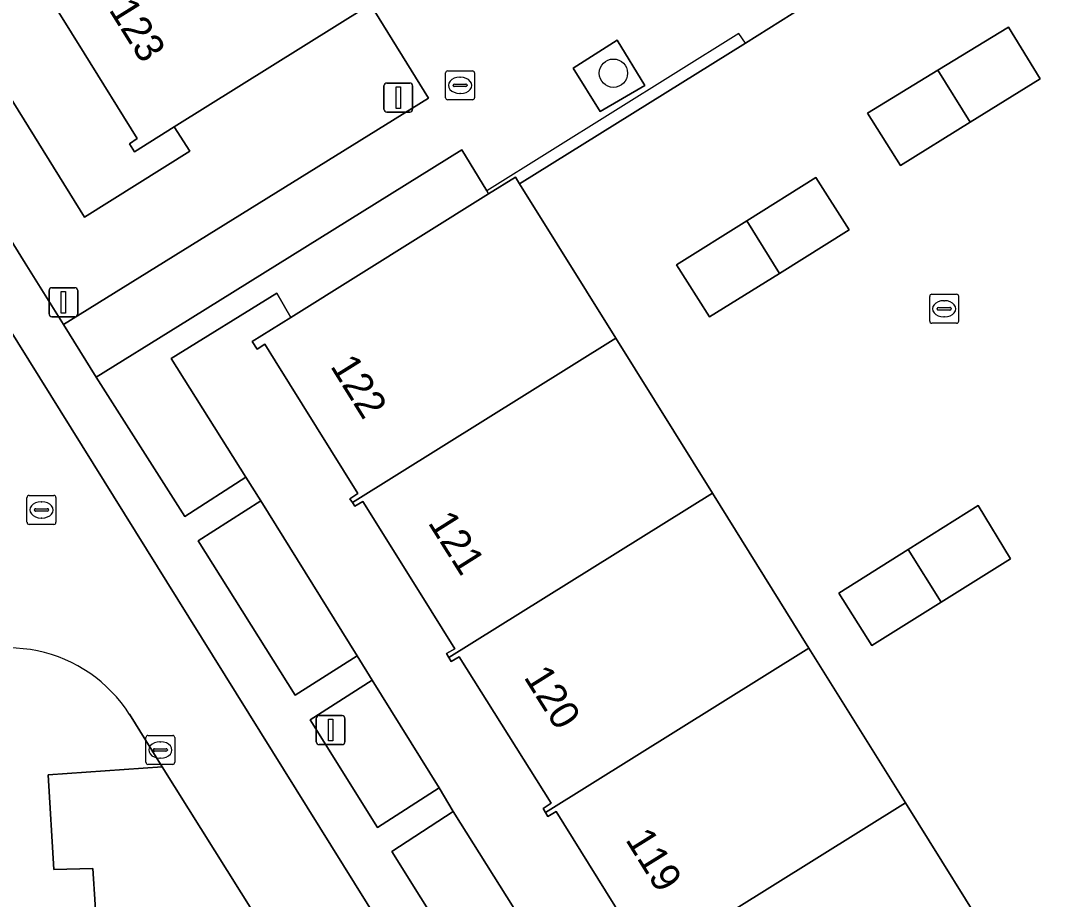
# Model space of a CAD drawing. Extents: x 159279 to 160377, y 384531 to 385888.
# Drawn here: x 159681.34 to 159716.76, y 385429.79 to 385460.13 of the extents above; entities that cross this region are included whole.
import ezdxf

# ---------------------------------------------------------------- set-up
doc = ezdxf.new("R2010")
doc.units = 0
for name, color, linetype in [('IMGEO_Boom', 7, 'Continuous'), ('IMGEO_Erf', 7, 'Continuous'), ('IMGEO_Groenvoorziening', 7, 'Continuous'), ('IMGEO_Haag', 7, 'Continuous'), ('IMGEO_Kolk', 7, 'Continuous'), ('IMGEO_Lichtmast', 7, 'Continuous'), ('IMGEO_Pand', 7, 'Continuous'), ('IMGEO_Pand_nummerreeks', 7, 'Continuous'), ('IMGEO_Parkeervlak_open', 7, 'Continuous'), ('IMGEO_Rijbaan_lokaal_open', 7, 'Continuous'), ('IMGEO_Rioolput', 7, 'Continuous'), ('IMGEO_Voetpad_open', 7, 'Continuous')]:
    doc.layers.add(name, color=color, linetype=linetype)

msp = doc.modelspace()

# ---------------------------------------------------------------- linework, layer by layer
at = {"layer": 'IMGEO_Boom'}
msp.add_circle((159701.808, 385458.314), 0.489, dxfattribs=at)
at = {"layer": 'IMGEO_Erf'}
for points in [[(159680.376, 385458.427), (159683.548, 385453.342), (159687.184, 385455.623), (159686.642, 385456.457), (159685.27, 385455.601), (159685.103, 385455.873), (159685.37, 385456.055), (159683.534, 385459.003), (159682.161, 385461.208), (159681.88, 385461.037), (159681.786, 385461.189), (159681.692, 385461.341), (159681.965, 385461.5), (159678.839, 385466.55)], [(159714.486, 385416.16), (159748.295, 385437.579), (159746.854, 385439.87), (159745.621, 385439.122), (159745.672, 385439.04), (159740.456, 385435.79), (159735.844, 385432.909), (159732.948, 385437.553), (159730.053, 385442.196), (159727.157, 385446.84), (159724.261, 385451.483), (159721.366, 385456.127), (159718.47, 385460.77), (159717.591, 385462.18), (159715.723, 385465.185), (159707.982, 385460.359), (159706.366, 385459.351), (159698.566, 385454.489), (159699.864, 385452.416), (159701.889, 385449.169), (159705.225, 385443.819), (159708.56, 385438.472), (159711.893, 385433.127), (159715.218, 385427.795)], [(159702.979, 385427.776), (159699.828, 385432.836), (159699.544, 385432.662), (159699.463, 385432.799), (159699.382, 385432.935), (159699.656, 385433.114), (159696.479, 385438.175), (159696.208, 385438.01), (159696.127, 385438.145), (159696.045, 385438.28), (159696.327, 385438.451), (159695.082, 385440.464), (159693.151, 385443.532), (159692.88, 385443.366), (159692.795, 385443.497), (159692.709, 385443.628), (159692.985, 385443.802), (159690.134, 385448.382), (159689.778, 385448.957), (159689.503, 385448.787), (159689.34, 385449.05), (159690.671, 385449.881), (159690.188, 385450.725), (159686.543, 385448.467), (159689.12, 385444.369), (159689.639, 385443.553), (159692.96, 385438.201), (159693.48, 385437.365), (159695.789, 385433.646), (159696.276, 385432.827), (159699.283, 385428.062)]]:
    msp.add_lwpolyline(points, dxfattribs=at)
for points in [[(159714.129, 385456.62), (159711.718, 385455.126), (159710.581, 385456.934), (159713.014, 385458.418), (159715.447, 385459.903), (159716.539, 385458.113)], [(159705.126, 385449.904), (159703.987, 385451.697), (159706.412, 385453.215), (159708.801, 385454.711), (159709.95, 385452.904), (159707.538, 385451.404)], [(159713.127, 385440.053), (159710.732, 385438.556), (159709.591, 385440.366), (159711.989, 385441.873), (159714.399, 385443.388), (159715.522, 385441.549)]]:
    msp.add_lwpolyline(points, close=True, dxfattribs=at)
at = {"layer": 'IMGEO_Groenvoorziening'}
for points in [[(159695.429, 385457.451), (159693.42, 385460.685), (159693.338, 385460.634), (159686.642, 385456.457), (159687.184, 385455.623), (159683.548, 385453.342), (159680.376, 385458.427), (159678.206, 385457.058), (159681.5, 385451.754), (159682.818, 385449.636)], [(159701.356, 385456.991), (159702.894, 385457.885), (159701.933, 385459.453), (159700.415, 385458.486)], [(159690.671, 385449.881), (159697.5, 385454.144), (159697.433, 385454.254), (159696.575, 385455.663), (159686.767, 385449.572), (159683.948, 385447.825), (159687.016, 385443.015), (159689.12, 385444.369), (159686.543, 385448.467), (159690.188, 385450.725)], [(159689.639, 385443.553), (159687.47, 385442.178), (159690.825, 385436.846), (159692.96, 385438.201)], [(159693.48, 385437.365), (159691.337, 385435.996), (159693.663, 385432.277), (159695.789, 385433.646)], [(159696.276, 385432.827), (159694.162, 385431.446), (159697.165, 385426.655), (159699.283, 385428.062)]]:
    msp.add_lwpolyline(points, close=True, dxfattribs=at)
for points in [[(159682.291, 385434.102), (159686.226, 385434.37), (159685.097, 385436.185)], [(159683.997, 385428.379), (159683.838, 385430.868), (159682.486, 385430.825), (159682.291, 385434.102)]]:
    msp.add_lwpolyline(points, dxfattribs=at)
msp.add_arc((159680.934, 385433.547), 4.928, 32.3592, 124.4317, dxfattribs=at)
at = {"layer": 'IMGEO_Haag'}
msp.add_lwpolyline([(159697.433, 385454.254), (159697.5, 385454.144), (159698.422, 385454.719), (159698.566, 385454.489), (159706.366, 385459.351), (159706.141, 385459.683)], close=True, dxfattribs=at)
at = {"layer": 'IMGEO_Kolk'}
for p, q in [((159696.014, 385457.468), (159696.014, 385458.32)), ((159696.089, 385458.394), (159696.941, 385458.394)), ((159697.015, 385458.32), (159697.015, 385457.468)), ((159696.273, 385457.888), (159696.273, 385457.9)), ((159696.316, 385457.937), (159696.714, 385457.937)), ((159696.502, 385458.174), (159696.527, 385458.174)), ((159696.757, 385457.9), (159696.757, 385457.888)), ((159696.711, 385457.851), (159696.313, 385457.851)), ((159696.525, 385457.614), (159696.5, 385457.614)), ((159696.941, 385457.394), (159696.089, 385457.394)), ((159712.727, 385449.756), (159712.727, 385450.608)), ((159712.802, 385450.682), (159713.654, 385450.682)), ((159713.215, 385450.462), (159713.24, 385450.462)), ((159713.728, 385450.608), (159713.728, 385449.756)), ((159712.986, 385450.176), (159712.986, 385450.188)), ((159713.424, 385450.139), (159713.026, 385450.139)), ((159713.029, 385450.225), (159713.427, 385450.225)), ((159713.47, 385450.188), (159713.47, 385450.176)), ((159713.238, 385449.902), (159713.213, 385449.902)), ((159713.654, 385449.682), (159712.802, 385449.682)), ((159685.664, 385434.529), (159685.664, 385435.381)), ((159685.739, 385435.455), (159686.591, 385435.455)), ((159686.152, 385435.235), (159686.177, 385435.235)), ((159686.665, 385435.381), (159686.665, 385434.529)), ((159685.923, 385434.949), (159685.923, 385434.961)), ((159686.361, 385434.912), (159685.963, 385434.912)), ((159685.966, 385434.998), (159686.364, 385434.998)), ((159686.407, 385434.961), (159686.407, 385434.949)), ((159686.175, 385434.675), (159686.15, 385434.675)), ((159686.591, 385434.455), (159685.739, 385434.455))]:
    msp.add_line(p, q, dxfattribs=at)
for points in [[(159696.014, 385457.468), (159696.014, 385458.32)], [(159696.089, 385458.394), (159696.941, 385458.394)], [(159697.015, 385458.32), (159697.015, 385457.468)], [(159696.941, 385457.394), (159696.089, 385457.394)], [(159712.727, 385449.756), (159712.727, 385450.608)], [(159712.802, 385450.682), (159713.654, 385450.682)], [(159713.728, 385450.608), (159713.728, 385449.756)], [(159713.654, 385449.682), (159712.802, 385449.682)], [(159685.664, 385434.529), (159685.664, 385435.381)], [(159685.739, 385435.455), (159686.591, 385435.455)], [(159686.665, 385435.381), (159686.665, 385434.529)], [(159686.591, 385434.455), (159685.739, 385434.455)]]:
    msp.add_lwpolyline(points, dxfattribs=at)
for centre, radius, start, end in [((159696.091, 385458.318), 0.0765, 91.552, 178.448), ((159696.091, 385458.318), 0.0765, 91.552, 178.448), ((159696.939, 385458.318), 0.0765, 1.552, 88.448), ((159696.939, 385458.318), 0.0765, 1.552, 88.448), ((159696.313, 385457.897), 0.0403, 85.8775, 175.7526), ((159696.31, 385457.887), 0.0366, 178.938, 274.7102), ((159696.714, 385457.894), 0.043, 264.8664, 352.4533), ((159696.718, 385457.899), 0.0386, 1.7309, 96.639), ((159696.091, 385457.47), 0.0765, 181.552, 268.448), ((159696.091, 385457.47), 0.0765, 181.552, 268.448), ((159696.939, 385457.47), 0.0765, 271.552, 358.448), ((159696.939, 385457.47), 0.0765, 271.552, 358.448), ((159712.804, 385450.606), 0.0765, 91.552, 178.448), ((159712.804, 385450.606), 0.0765, 91.552, 178.448), ((159713.652, 385450.606), 0.0765, 1.552, 88.448), ((159713.652, 385450.606), 0.0765, 1.552, 88.448), ((159713.026, 385450.185), 0.0403, 85.8775, 175.7526), ((159713.023, 385450.175), 0.0366, 178.938, 274.7102), ((159713.427, 385450.182), 0.043, 264.8664, 352.4533), ((159713.431, 385450.187), 0.0386, 1.7309, 96.639), ((159712.804, 385449.758), 0.0765, 181.552, 268.448), ((159712.804, 385449.758), 0.0765, 181.552, 268.448), ((159713.652, 385449.758), 0.0765, 271.552, 358.448), ((159713.652, 385449.758), 0.0765, 271.552, 358.448), ((159685.741, 385435.379), 0.0765, 91.552, 178.448), ((159685.741, 385435.379), 0.0765, 91.552, 178.448), ((159686.589, 385435.379), 0.0765, 1.552, 88.448), ((159686.589, 385435.379), 0.0765, 1.552, 88.448), ((159685.963, 385434.958), 0.0403, 85.8775, 175.7526), ((159685.96, 385434.948), 0.0366, 178.938, 274.7102), ((159686.364, 385434.955), 0.043, 264.8664, 352.4533), ((159686.368, 385434.96), 0.0386, 1.7309, 96.639), ((159685.741, 385434.531), 0.0765, 181.552, 268.448), ((159685.741, 385434.531), 0.0765, 181.552, 268.448), ((159686.589, 385434.531), 0.0765, 271.552, 358.448), ((159686.589, 385434.531), 0.0765, 271.552, 358.448)]:
    msp.add_arc(centre, radius, start, end, dxfattribs=at)
for centre, major_axis, ratio, start_param, end_param in [((159696.501, 385457.894), (-0.387, 0.002), 0.722429, 4.712389, 7.853982), ((159696.526, 385457.894), (-0.39, 0.002), 0.717154, 1.570796, 4.712389), ((159713.214, 385450.182), (-0.387, 0.002), 0.722429, 4.712389, 7.853982), ((159713.239, 385450.182), (-0.39, 0.002), 0.717154, 1.570796, 4.712389), ((159686.151, 385434.955), (-0.387, 0.002), 0.722429, 4.712389, 7.853982), ((159686.176, 385434.955), (-0.39, 0.002), 0.717154, 1.570796, 4.712389)]:
    msp.add_ellipse(centre, major_axis=major_axis, ratio=ratio, start_param=start_param, end_param=end_param, dxfattribs=at)
at = {"layer": 'IMGEO_Lichtmast'}
for p, q in [((159693.885, 385457.072), (159693.885, 385457.872)), ((159693.885, 385457.872), (159693.885, 385457.072)), ((159693.985, 385457.972), (159694.775, 385457.972)), ((159694.775, 385457.972), (159693.985, 385457.972)), ((159694.875, 385457.872), (159694.875, 385457.072)), ((159694.875, 385457.072), (159694.875, 385457.872)), ((159694.775, 385456.972), (159693.985, 385456.972)), ((159693.985, 385456.972), (159694.775, 385456.972)), ((159682.324, 385450.008), (159682.324, 385450.808)), ((159682.324, 385450.808), (159682.324, 385450.008)), ((159682.424, 385450.908), (159683.214, 385450.908)), ((159683.214, 385450.908), (159682.424, 385450.908)), ((159683.314, 385450.808), (159683.314, 385450.008)), ((159683.314, 385450.008), (159683.314, 385450.808)), ((159683.214, 385449.908), (159682.424, 385449.908)), ((159682.424, 385449.908), (159683.214, 385449.908)), ((159691.55, 385435.24), (159691.55, 385436.04)), ((159691.55, 385436.04), (159691.55, 385435.24)), ((159691.65, 385436.14), (159692.44, 385436.14)), ((159692.44, 385436.14), (159691.65, 385436.14)), ((159692.54, 385436.04), (159692.54, 385435.24)), ((159692.54, 385435.24), (159692.54, 385436.04)), ((159692.44, 385435.14), (159691.65, 385435.14)), ((159691.65, 385435.14), (159692.44, 385435.14))]:
    msp.add_line(p, q, dxfattribs=at)
for points in [[(159694.305, 385457.847), (159694.455, 385457.847), (159694.455, 385457.097), (159694.305, 385457.097), (159694.305, 385457.847)], [(159682.744, 385450.783), (159682.894, 385450.783), (159682.894, 385450.033), (159682.744, 385450.033), (159682.744, 385450.783)], [(159691.97, 385436.015), (159692.12, 385436.015), (159692.12, 385435.265), (159691.97, 385435.265), (159691.97, 385436.015)]]:
    msp.add_lwpolyline(points, dxfattribs=at)
for centre, start, end in [((159693.985, 385457.872), 90, 180), ((159693.985, 385457.872), 90, 180), ((159694.775, 385457.872), 0, 90), ((159694.775, 385457.872), 360, 90), ((159693.985, 385457.072), 180, 270), ((159693.985, 385457.072), 180, 270), ((159694.775, 385457.072), 270, 0), ((159694.775, 385457.072), 270, 0), ((159682.424, 385450.808), 90, 180), ((159682.424, 385450.808), 90, 180), ((159683.214, 385450.808), 0, 90), ((159683.214, 385450.808), 360, 90), ((159682.424, 385450.008), 180, 270), ((159682.424, 385450.008), 180, 270), ((159683.214, 385450.008), 270, 0), ((159683.214, 385450.008), 270, 0), ((159691.65, 385436.04), 90, 180), ((159691.65, 385436.04), 90, 180), ((159692.44, 385436.04), 0, 90), ((159692.44, 385436.04), 360, 90), ((159691.65, 385435.24), 180, 270), ((159691.65, 385435.24), 180, 270), ((159692.44, 385435.24), 270, 0), ((159692.44, 385435.24), 270, 0)]:
    msp.add_arc(centre, 0.1, start, end, dxfattribs=at)
at = {"layer": 'IMGEO_Pand'}
for points in [[(159693.338, 385460.634), (159693.284, 385460.719), (159693.125, 385460.973), (159689.846, 385466.223), (159681.786, 385461.189), (159681.88, 385461.037), (159682.161, 385461.208), (159683.534, 385459.003), (159685.37, 385456.055), (159685.103, 385455.873), (159685.27, 385455.601), (159686.642, 385456.457)], [(159715.447, 385459.903), (159713.014, 385458.418), (159714.129, 385456.62), (159716.539, 385458.113)], [(159713.014, 385458.418), (159710.581, 385456.934), (159711.718, 385455.126), (159714.129, 385456.62)], [(159699.864, 385452.416), (159698.566, 385454.489), (159698.422, 385454.719), (159697.5, 385454.144), (159690.671, 385449.881), (159689.34, 385449.05), (159689.503, 385448.787), (159689.778, 385448.957), (159690.134, 385448.382), (159692.985, 385443.802), (159692.709, 385443.628), (159692.795, 385443.497), (159701.889, 385449.169)], [(159706.412, 385453.215), (159707.538, 385451.404), (159709.95, 385452.904), (159708.801, 385454.711)], [(159706.412, 385453.215), (159703.987, 385451.697), (159705.126, 385449.904), (159707.538, 385451.404)], [(159705.225, 385443.819), (159701.889, 385449.169), (159692.795, 385443.497), (159692.88, 385443.366), (159693.151, 385443.532), (159695.082, 385440.464), (159696.327, 385438.451), (159696.045, 385438.28), (159696.127, 385438.145)], [(159708.56, 385438.472), (159705.225, 385443.819), (159696.127, 385438.145), (159696.208, 385438.01), (159696.479, 385438.175), (159699.656, 385433.114), (159699.382, 385432.935), (159699.463, 385432.799)], [(159711.989, 385441.873), (159713.127, 385440.053), (159715.522, 385441.549), (159714.399, 385443.388)], [(159711.989, 385441.873), (159709.591, 385440.366), (159710.732, 385438.556), (159713.127, 385440.053)], [(159711.893, 385433.127), (159708.56, 385438.472), (159699.463, 385432.799), (159699.544, 385432.662), (159699.828, 385432.836), (159702.979, 385427.776), (159702.714, 385427.592), (159702.802, 385427.457)], [(159715.218, 385427.795), (159711.893, 385433.127), (159702.802, 385427.457), (159702.889, 385427.322), (159703.157, 385427.501), (159703.978, 385426.186), (159706.312, 385422.43), (159706.05, 385422.25), (159706.127, 385422.126)]]:
    msp.add_lwpolyline(points, close=True, dxfattribs=at)
at = {"layer": 'IMGEO_Parkeervlak_open'}
msp.add_lwpolyline([(159686.226, 385434.37), (159682.291, 385434.102), (159682.486, 385430.825), (159683.838, 385430.868), (159683.997, 385428.379), (159685.275, 385428.434), (159685.427, 385426.112), (159691.198, 385426.45)], close=True, dxfattribs=at)
at = {"layer": 'IMGEO_Rijbaan_lokaal_open'}
for points in [[(159710.177, 385402.582), (159708.982, 385404.499), (159708.015, 385406.051), (159687.146, 385439.534), (159650.306, 385498.682), (159633.741, 385488.313), (159668.221, 385433.234), (159691.585, 385395.788), (159692.541, 385394.27), (159693.908, 385392.097)], [(159685.097, 385436.185), (159686.226, 385434.37), (159691.198, 385426.45), (159692.531, 385424.291), (159697.463, 385416.406), (159698.934, 385414.053), (159703.942, 385406.013), (159705.081, 385404.182), (159706.029, 385402.658), (159708.77, 385398.23)]]:
    msp.add_lwpolyline(points, dxfattribs=at)
msp.add_arc((159680.934, 385433.547), 4.928, 32.3592, 124.4317, dxfattribs=at)
at = {"layer": 'IMGEO_Rioolput'}
for p, q in [((159681.636, 385443.739), (159682.488, 385443.739)), ((159681.561, 385442.813), (159681.561, 385443.665)), ((159682.049, 385443.519), (159682.074, 385443.519)), ((159682.562, 385443.665), (159682.562, 385442.813)), ((159681.82, 385443.233), (159681.82, 385443.245)), ((159682.258, 385443.196), (159681.86, 385443.196)), ((159681.863, 385443.282), (159682.261, 385443.282)), ((159682.304, 385443.245), (159682.304, 385443.233)), ((159682.488, 385442.739), (159681.636, 385442.739)), ((159682.072, 385442.959), (159682.047, 385442.959))]:
    msp.add_line(p, q, dxfattribs=at)
for points in [[(159681.636, 385443.739), (159682.488, 385443.739)], [(159681.561, 385442.813), (159681.561, 385443.665)], [(159682.562, 385443.665), (159682.562, 385442.813)], [(159682.488, 385442.739), (159681.636, 385442.739)]]:
    msp.add_lwpolyline(points, dxfattribs=at)
for centre, radius, start, end in [((159681.638, 385443.663), 0.0765, 91.552, 178.448), ((159681.638, 385443.663), 0.0765, 91.552, 178.448), ((159682.486, 385443.663), 0.0765, 1.552, 88.448), ((159682.486, 385443.663), 0.0765, 1.552, 88.448), ((159681.86, 385443.242), 0.0403, 85.8775, 175.7526), ((159681.857, 385443.232), 0.0366, 178.938, 274.7102), ((159682.261, 385443.239), 0.043, 264.8664, 352.4533), ((159682.265, 385443.244), 0.0386, 1.7309, 96.639), ((159681.638, 385442.815), 0.0765, 181.552, 268.448), ((159681.638, 385442.815), 0.0765, 181.552, 268.448), ((159682.486, 385442.815), 0.0765, 271.552, 358.448), ((159682.486, 385442.815), 0.0765, 271.552, 358.448)]:
    msp.add_arc(centre, radius, start, end, dxfattribs=at)
for centre, major_axis, ratio, start_param, end_param in [((159682.048, 385443.239), (-0.387, 0.002), 0.722429, 4.712389, 7.853982), ((159682.073, 385443.239), (-0.39, 0.002), 0.717154, 1.570796, 4.712389)]:
    msp.add_ellipse(centre, major_axis=major_axis, ratio=ratio, start_param=start_param, end_param=end_param, dxfattribs=at)
at = {"layer": 'IMGEO_Voetpad_open'}
for points in [[(159650.306, 385498.682), (159687.146, 385439.534), (159708.015, 385406.051)], [(159697.165, 385426.655), (159694.162, 385431.446), (159696.276, 385432.827), (159695.789, 385433.646), (159693.663, 385432.277), (159691.337, 385435.996), (159693.48, 385437.365), (159692.96, 385438.201), (159690.825, 385436.846), (159687.47, 385442.178), (159689.639, 385443.553), (159689.12, 385444.369), (159687.016, 385443.015), (159683.948, 385447.825), (159682.818, 385449.636), (159681.5, 385451.754), (159678.206, 385457.058)]]:
    msp.add_lwpolyline(points, dxfattribs=at)
for points in [[(159715.723, 385465.185), (159715.579, 385465.417), (159716.517, 385466.002), (159716.45, 385466.109), (159714.638, 385469.02), (159727.265, 385476.828), (159726.154, 385478.646), (159722.575, 385476.429), (159713.491, 385470.82), (159712.476, 385472.452), (159703.638, 385466.994), (159701.719, 385465.81), (159693.42, 385460.685), (159695.429, 385457.451), (159682.818, 385449.636), (159683.948, 385447.825), (159686.767, 385449.572), (159696.575, 385455.663), (159697.433, 385454.254), (159697.5, 385454.144), (159698.422, 385454.719), (159698.566, 385454.489), (159706.366, 385459.351), (159707.982, 385460.359)], [(159702.894, 385457.885), (159701.356, 385456.991), (159700.415, 385458.486), (159701.933, 385459.453)]]:
    msp.add_lwpolyline(points, close=True, dxfattribs=at)

# ---------------------------------------------------------------- texts
at = {"layer": 'IMGEO_Pand_nummerreeks'}
for s, rotation, p in [('123', 301.9135, (159684.367, 385460.504)), ('122', 301.9021, (159692.013, 385448.202)), ('121', 302.1886, (159695.384, 385442.8)), ('120', 302.1198, (159698.693, 385437.469)), ('119', 301.9135, (159702.202, 385431.862))]:
    msp.add_text(s, height=1, rotation=rotation, dxfattribs=at).set_placement(p)

doc.saveas('drawing.dxf')
